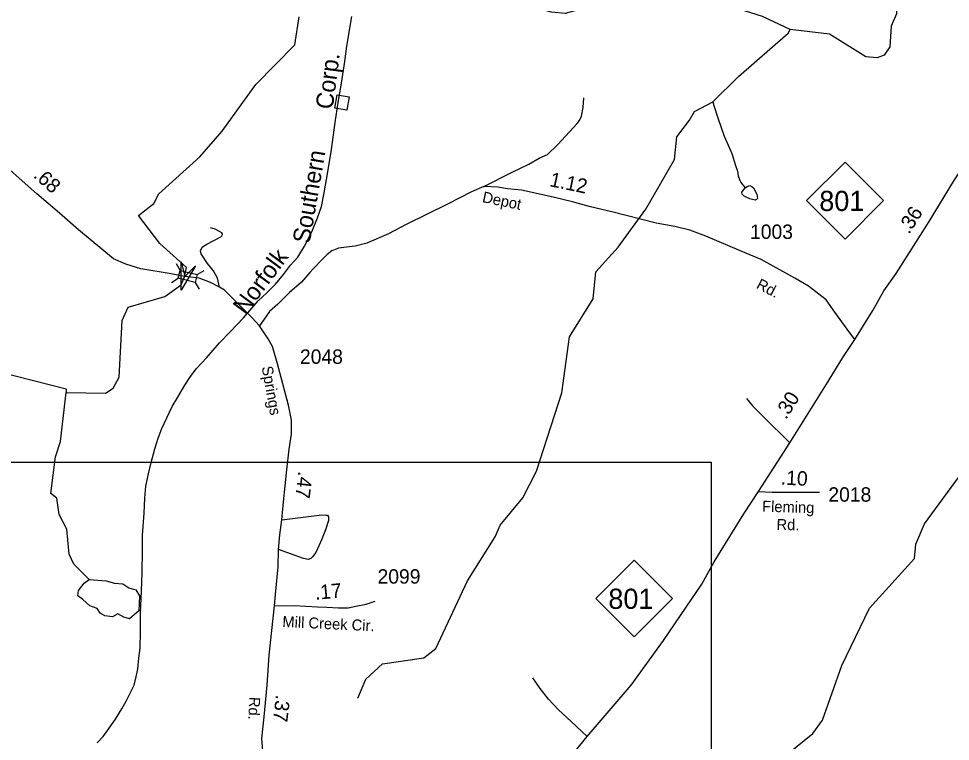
# Model space of a CAD drawing. Extents: x 1473865 to 1648260, y 639067 to 773536.
# Drawn here: x 1525372 to 1533439, y 740577 to 746839 of the extents above; entities that cross this region are included whole.
import ezdxf

# ---------------------------------------------------------------- set-up
doc = ezdxf.new("R2010")
doc.units = 0
for name, color, linetype in [('Exist Hydrographic Creek Single Shore', 7, 'Continuous'), ('Exist Hydrographic Misc Water Feature', 7, 'Continuous'), ('Exist Railroad Mainline', 7, 'Continuous'), ('Exist Railroad Mainline Label', 7, 'Continuous'), ('Exist Railroad Station CELL', 7, 'Continuous'), ('Exist Road Non-System Type 51', 7, 'Continuous'), ('Exist Road Primary NC Attributed', 7, 'Continuous'), ('Exist Road Primary NC Mileage Hundredths English Label', 7, 'Continuous'), ('Exist Road Primary NC Shield CELL', 7, 'Continuous'), ('Exist Road Primary NC Shield Number Label', 7, 'Continuous'), ('Exist Road Secondary Mileage Hundredths English Label', 7, 'Continuous'), ('Exist Road Secondary Structure Standard Bridge Attributed CELL', 7, 'Continuous'), ('Exist Road Secondary Structure Standard Bridge CELL', 7, 'Continuous'), ('Exist Road Secondary Type 51 Attributed', 7, 'Continuous'), ('Exist Road Secondary Type 51 Label', 7, 'Continuous'), ('Exist Road Secondary Type 51 Number Label', 7, 'Continuous'), ('Map Preparation Inset Cut Line', 7, 'Continuous')]:
    doc.layers.add(name, color=color, linetype=linetype)

msp = doc.modelspace()

# ---------------------------------------------------------------- linework, layer by layer
at = {"layer": 'Exist Hydrographic Creek Single Shore'}
for points in [[(1532051.9, 746745.1), (1531811.9, 746858.3), (1531562.8, 746935.5), (1531247.9, 747105.9), (1531098.9, 747141.8), (1530756.9, 747122.4), (1530445.8, 746977.8), (1530102.8, 746882.9), (1529985.9, 746895.1), (1529570.8, 747008.6), (1529090.8, 747215.2), (1528777.8, 747464.5)], [(1535104.4, 745254.6), (1534866.3, 745451), (1534628.5, 745754.8), (1534421.9, 745905.1), (1534143.4, 746136.8), (1534109, 746293.4), (1534087.6, 746405.4), (1533591.9, 747144), (1533451.9, 747265), (1533167.9, 747228), (1533048.9, 747112.2), (1532971.9, 746939.8), (1532970.9, 746880.7), (1532926.9, 746773.3), (1532915.9, 746596.3), (1532864.9, 746521.8), (1532805.8, 746500.1), (1532706.9, 746508.6), (1532392.9, 746705.4), (1532051.9, 746745.1)], [(1525782.7, 743599), (1526124.7, 743595.4), (1526191.8, 743636.7), (1526242.7, 743734.2), (1526269.2, 744222.6), (1526321.3, 744339.6), (1526638.7, 744432), (1526780.8, 744534.1), (1526809.6, 744603), (1526824.8, 744684.2), (1526593.6, 744890), (1526409, 745133.7), (1526541.8, 745238.1), (1526584.8, 745322.5), (1526939.8, 745640.4), (1527135.7, 745863), (1527424.8, 746267.4), (1527763.8, 746611.8), (1527800.8, 746853.9)], [(1525043.7, 743820.8), (1525782.7, 743631.8), (1525782.7, 743599)], [(1528762.7, 738559.3), (1529565.8, 738178.7), (1529823.8, 738176.7), (1530118.8, 738387.4), (1530229.8, 738509.9), (1530437.8, 739040.8), (1530522.8, 739124.4), (1530799.8, 739237), (1530967.9, 739368.2), (1531293.8, 739404.2), (1531603.8, 739582.4), (1531648.8, 739722.1), (1531710.9, 739947.3), (1531780.9, 740136.3), (1531941.9, 740300.5), (1532035.9, 740475.7), (1532246.9, 740645.5), (1532332.9, 740761.9), (1532497.9, 741234.6), (1532739.8, 741731.9), (1533127.6, 742162.2), (1533140.1, 742284.7), (1533215, 742461.3), (1533541.7, 742905.6)]]:
    msp.add_lwpolyline(points, dxfattribs=at)
at = {"layer": 'Exist Hydrographic Misc Water Feature'}
for points in [[(1528308.7, 740951.6), (1528377.7, 741117.6), (1528521.8, 741249.3), (1528880.8, 741301.1), (1528982.8, 741381.1), (1529257.8, 741969.6), (1529497.8, 742348.8), (1529540.8, 742449.7), (1529736.8, 742688.7), (1529856.8, 742919.3), (1530075.8, 743597.6), (1530141.8, 744082.2), (1530346.9, 744412.8), (1530367.9, 744645.5), (1530562.9, 744858.2), (1530800.8, 745188.2), (1531049.9, 745619.7), (1531069.9, 745816.3), (1531180.8, 745958.5), (1531223.8, 746035.7), (1531383.3, 746117.1), (1531605.6, 746336.4), (1532033.8, 746712.6), (1532051.9, 746745.1)], [(1531383.3, 746117.1), (1531391.6, 746085.5), (1531425.2, 745980.8), (1531480.5, 745822.1), (1531536.7, 745692.3), (1531546.1, 745670.1), (1531579.7, 745565.4), (1531594.7, 745517.1), (1531601.8, 745476.9), (1531613.1, 745444.7), (1531624.5, 745420.4), (1531661.1, 745371.9)], [(1531661.1, 745371.9), (1531685.7, 745387), (1531703.9, 745394.6), (1531719.7, 745386.2), (1531735.4, 745371.9), (1531762.1, 745317.2), (1531769.4, 745285.1), (1531767.3, 745277.1), (1531761.1, 745271.3), (1531749, 745267.6), (1531701.3, 745278.7), (1531653.8, 745299.8), (1531636.1, 745318.2), (1531634.6, 745336.2), (1531661.1, 745371.9)], [(1525651.8, 742725.3), (1525690.7, 743042.9), (1525733.7, 743176.6), (1525782.7, 743599)], [(1525981.7, 741980), (1525850.8, 742113.9), (1525810.7, 742200.2), (1525788.8, 742417.2), (1525723.8, 742543.3), (1525701.7, 742684.9), (1525651.8, 742725.3)], [(1525981.7, 741980), (1526131.2, 741968.7), (1526202.4, 741949.2), (1526273.7, 741942.8), (1526325.5, 741907.1), (1526387, 741890.9), (1526419.3, 741839.1), (1526412.9, 741709.5), (1526331.9, 741638.2), (1526283.4, 741654.4), (1526231.6, 741683.6), (1526186.3, 741657.7), (1526118.3, 741664.2), (1526079.4, 741686.8), (1526053.5, 741728.9), (1525988.8, 741751.6), (1525927.3, 741806.7), (1525885.2, 741839.1), (1525891.7, 741884.4), (1525940.3, 741949.2), (1525981.7, 741980)]]:
    msp.add_lwpolyline(points, dxfattribs=at)
at = {"layer": 'Exist Railroad Mainline'}
msp.add_lwpolyline([(1526052.1, 740564.1), (1526104.5, 740619.7), (1526157.2, 740693.1), (1526209.7, 740768.6), (1526264.6, 740858.2), (1526307.1, 740931.7), (1526337.7, 740993.6), (1526372.2, 741065.3), (1526388.9, 741137), (1526405.4, 741204.9), (1526414.3, 741297), (1526423.1, 741384.8), (1526428.2, 741528.8), (1526427.6, 741686.9), (1526435.3, 741880.8), (1526442.7, 742038.8), (1526444.4, 742230.8), (1526445.5, 742364.7), (1526459.1, 742554.7), (1526466.2, 742684.6), (1526473.1, 742788.5), (1526498, 742894.3), (1526520.8, 742992.1), (1526551.8, 743111.9), (1526580.5, 743205.6), (1526613.4, 743287.4), (1526654.1, 743381), (1526702.9, 743478.7), (1526749.6, 743558.2), (1526812.5, 743663.5), (1526855.1, 743729.3), (1526909.6, 743804.7), (1527000.5, 743903.9), (1527111.7, 744028.9), (1527206, 744128.6), (1527319.1, 744247.6), (1527444.9, 744394), (1527520.8, 744464.4), (1527597.2, 744537.2), (1527666.5, 744621.8), (1527727.2, 744703.4), (1527789.3, 744772.5), (1527848, 744868), (1527911.3, 744992.8), (1527958.7, 745112.6), (1527993.5, 745212.4), (1528018.3, 745329.8), (1528049.8, 745511.7), (1528081.7, 745706.1), (1528111.8, 745938.1), (1528139.3, 746113.8), (1528168.7, 746281.5), (1528196.3, 746469.2), (1528213.4, 746601.1), (1528255.6, 746858.8)], dxfattribs=at)
at = {"layer": 'Exist Railroad Station CELL'}
msp.add_lwpolyline([(1528108.5, 746064.1), (1528128.7, 746179), (1528233.5, 746160.6), (1528213.3, 746045.8)], close=True, dxfattribs=at)
at = {"layer": 'Exist Road Non-System Type 51'}
for points in [[(1529398.4, 745384.5), (1529644.9, 745507.7), (1529789.7, 745577.6), (1529878.5, 745630.4), (1529950.9, 745661.4), (1530040.2, 745750), (1530208.5, 745929.7), (1530228.8, 745955.3), (1530245.4, 745993.2), (1530258.3, 746069), (1530265.6, 746152.9)], [(1527112.7, 744512.4), (1527092.8, 744590.2), (1527059.6, 744652.7), (1527008.7, 744717.3), (1526951.8, 744800.1), (1526948.1, 744826.2), (1526962.6, 744859.9), (1526973.4, 744869.1), (1527000.9, 744885.4), (1527121.8, 744947.7), (1527131.8, 744958.2), (1527136, 744967.5), (1527136.4, 744975.7), (1527131.5, 744983.4), (1527110.4, 744995.8), (1527074.7, 745014.3), (1527032.8, 745027)], [(1531673.5, 743548.3), (1531726.7, 743483.6), (1531817.5, 743392.3), (1532049.1, 743163.9)], [(1527650.2, 742497.8), (1527998.6, 742538.8), (1528034.6, 742538.3), (1528046.6, 742536), (1528054.3, 742524.1), (1528055.9, 742490), (1528031, 742418.3), (1527995.8, 742328.8), (1527944.2, 742213.5), (1527917.6, 742175.9), (1527901.6, 742162.2), (1527879.4, 742154.4), (1527839.5, 742161), (1527622.6, 742240.2)], [(1530293.5, 740620.8), (1530155.6, 740749.7), (1530045, 740849.2), (1529958.4, 740942.6), (1529887.6, 741035.5), (1529824.9, 741128.4)]]:
    msp.add_lwpolyline(points, dxfattribs=at)
at = {"layer": 'Exist Road Primary NC Attributed'}
for points in [[(1532612.5, 744060.6), (1532767.7, 744310.8), (1532862, 744481.6), (1532970.1, 744630.1), (1533256.1, 745081.9), (1533474.7, 745442.1), (1533635.7, 745684.9)], [(1531777.8, 742741.1), (1532049.1, 743163.9), (1532120.2, 743280.4), (1532365.7, 743672.9), (1532506.4, 743904.5), (1532612.5, 744060.6)], [(1529608.9, 739817.8), (1529680.5, 739893.1), (1529793.4, 740025.8), (1530035.9, 740310.9), (1530192.9, 740495.8), (1530293.5, 740620.8), (1530674.8, 741063.9), (1530956, 741451.2), (1531151.7, 741741.2), (1531286.3, 741939.1), (1531395.2, 742133.9), (1531651, 742548.4), (1531777.8, 742741.1)]]:
    msp.add_lwpolyline(points, dxfattribs=at)
at = {"layer": 'Exist Road Primary NC Shield CELL'}
for points in [[(1532194.6, 745262.2), (1532527.6, 745595.2), (1532860.6, 745262.2), (1532527.6, 744929.2)], [(1530368.5, 741814.9), (1530701.5, 742147.9), (1531034.5, 741814.9), (1530701.5, 741481.9)]]:
    msp.add_lwpolyline(points, close=True, dxfattribs=at)
at = {"layer": 'Exist Road Secondary Structure Standard Bridge Attributed CELL'}
msp.add_lwpolyline([(1526902.4, 744698), (1526779.5, 744487.4), (1526780.6, 744731.2), (1526811.6, 744605)], close=True, dxfattribs=at)
at = {"layer": 'Exist Road Secondary Structure Standard Bridge CELL'}
for p, q in [((1526735.9, 744717.4), (1526771.4, 744658.2)), ((1526917.9, 744621.2), (1526977.1, 744656.7)), ((1526695.1, 744554.3), (1526754.2, 744589.8)), ((1526901.1, 744554.3), (1526936.6, 744495.1))]:
    msp.add_line(p, q, dxfattribs=at)
msp.add_lwpolyline([(1526771.4, 744658.2), (1526918, 744621.5), (1526900.8, 744553.1), (1526754.2, 744589.8)], close=True, dxfattribs=at)
at = {"layer": 'Exist Road Secondary Type 51 Attributed'}
for points in [[(1526811.6, 744605), (1526675.6, 744630), (1526430.1, 744671.6), (1526300.6, 744711.4), (1526193.7, 744759.4), (1525890.9, 745008), (1525726.9, 745153.6), (1525529.1, 745320.5), (1525351.4, 745479.2), (1525218.5, 745597.8), (1525027.6, 745747.7), (1524928.7, 745825.1), (1524827.6, 745890.9), (1524750.7, 745920.6), (1524663.4, 745953.9), (1524472.9, 746018.6)], [(1532612.5, 744060.6), (1532545.8, 744149.2), (1532437.9, 744297.2), (1532362.7, 744402.8), (1532211.2, 744521.7), (1532093.1, 744590.1), (1531799.5, 744751.5), (1531626.5, 744823.9), (1531321.5, 744954.1), (1531184.3, 745006.1), (1531053.5, 745037.2), (1530890.4, 745068.4), (1530507.6, 745163.9), (1530324.6, 745210), (1530167.2, 745252.2), (1529999.9, 745292.6), (1529724.8, 745352.6), (1529604.9, 745364.2), (1529521.2, 745379.5), (1529398.4, 745384.5), (1529291.7, 745338.4), (1529084.9, 745231.5), (1528728.5, 745054.6), (1528575.1, 744974.3), (1528388, 744892.8), (1528284.4, 744867), (1528212.2, 744860.1), (1528141, 744850.6), (1528082.8, 744828.8), (1528042.8, 744796), (1527998.9, 744751.1), (1527926.4, 744674.9), (1527893.8, 744639.3), (1527820.2, 744556.8), (1527716.9, 744466.2), (1527617.7, 744364.4), (1527544.2, 744303.1), (1527456.4, 744178.8)], [(1527456.4, 744178.8), (1527390.2, 744248.6), (1527154.9, 744486), (1527112.7, 744512.4), (1527032.3, 744554.4), (1526934.9, 744590.3), (1526811.6, 744605)], [(1527588.3, 741750.9), (1527597, 741849.1), (1527618.2, 742088.8), (1527622.6, 742240.2), (1527634.4, 742368.1), (1527650.2, 742497.8), (1527666.2, 742653.6), (1527695.6, 742930.7), (1527714.8, 743109.1), (1527734.2, 743238.7), (1527735.9, 743360.7), (1527709.7, 743489.1), (1527613.4, 743849.1), (1527571.4, 743997.8), (1527531.5, 744065.1), (1527456.4, 744178.8)], [(1531777.8, 742741.1), (1531895.4, 742737.4), (1532272.4, 742735.8), (1532305.6, 742735.1)], [(1527588.3, 741750.9), (1527757.6, 741753.2), (1527959.9, 741743.8), (1528039.8, 741741.4), (1528141, 741734.4), (1528225.6, 741734.4), (1528291.5, 741748.5), (1528380.9, 741765), (1528458.5, 741793.2)], [(1527660.5, 739862.1), (1527531.5, 740257.1), (1527494.6, 740429.1), (1527487.6, 740495.6), (1527478.2, 740601.9), (1527498.8, 740789.8), (1527522.6, 741063.5), (1527540.1, 741325.2), (1527588.3, 741750.9)]]:
    msp.add_lwpolyline(points, dxfattribs=at)
at = {"layer": 'Map Preparation Inset Cut Line'}
msp.add_lwpolyline([(1523960.8, 742996.2), (1531367.7, 742996.2), (1531367.7, 733302.7), (1523960.8, 733302.7), (1523960.8, 742996.2)], dxfattribs=at)

# ---------------------------------------------------------------- texts
at = {"layer": 'Exist Railroad Mainline Label'}
for s, rotation, p in [('Corp.', 82.62574, (1528090.9, 746047.7)), ('Southern', 80.17634, (1527890.8, 744884)), ('Norfolk', 53.36927, (1527336.1, 744264.6))]:
    msp.add_text(s, height=150, rotation=rotation, dxfattribs=at).set_placement(p)
at = {"layer": 'Exist Road Primary NC Mileage Hundredths English Label'}
for s, rotation, p in [('.36', 57.66112, (1533080.8, 744965.1)), ('.30', 57.97589, (1532015.9, 743359.7))]:
    msp.add_text(s, height=125, rotation=rotation, dxfattribs=at).set_placement(p)
at = {"layer": 'Exist Road Primary NC Shield Number Label'}
for p in [(1532303.7, 745172.5), (1530477.7, 741725.2)]:
    msp.add_text('801', height=175, dxfattribs=at).set_placement(p)
at = {"layer": 'Exist Road Secondary Mileage Hundredths English Label'}
for s, rotation, p in [('.68', 318.23573, (1525492.3, 745470.9)), ('1.12', 348.30674, (1529962.6, 745388.4)), ('.10', 357.14726, (1531968.4, 742802.4)), ('.47', 263.29156, (1527794.5, 742920.8)), ('.17', 5.24082, (1527942, 741803.4)), ('.37', 263.29156, (1527601, 740984.5))]:
    msp.add_text(s, height=125, rotation=rotation, dxfattribs=at).set_placement(p)
at = {"layer": 'Exist Road Secondary Type 51 Label'}
for s, rotation, p in [('Depot', 348.30675, (1529380.8, 745250.2)), ('Rd.', 332.45679, (1531751.4, 744507.5)), ('Springs', 280.11587, (1527476.1, 743821)), ('Fleming', 358.41309, (1531808.2, 742567.5)), ('Rd.', 358.88391, (1531933.1, 742409.6)), ('Mill Creek Cir.', 357.33511, (1527654.1, 741568.4)), ('Rd.', 267.57429, (1527369.2, 740964.2))]:
    msp.add_text(s, height=95, rotation=rotation, dxfattribs=at).set_placement(p)
at = {"layer": 'Exist Road Secondary Type 51 Number Label'}
for s, p in [('1003', (1531704.2, 744930.5)), ('2048', (1527807.8, 743848.2)), ('2018', (1532382.3, 742653.8)), ('2099', (1528479.4, 741943.9))]:
    msp.add_text(s, height=125, dxfattribs=at).set_placement(p)

doc.saveas('drawing.dxf')
